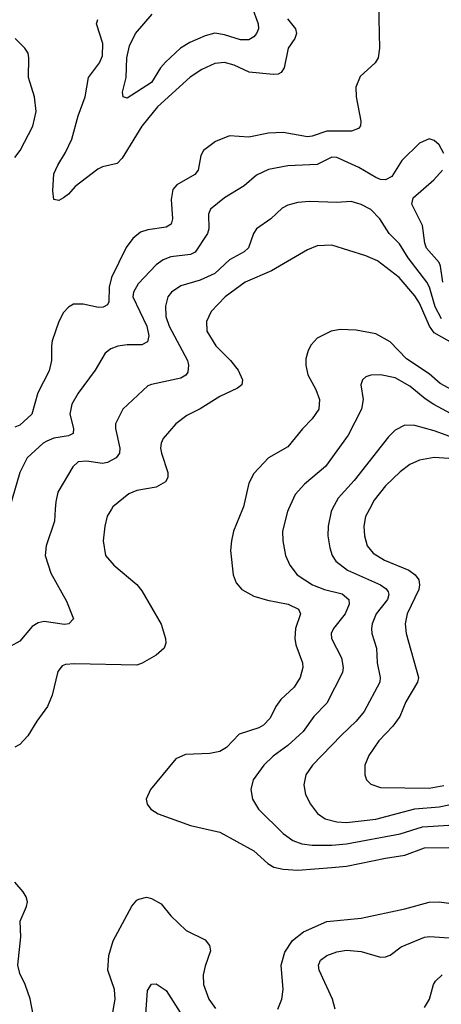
# Model space of a CAD drawing. Header units: inches. Extents: x 1308407 to 1441228, y 959628 to 1036311.
# Tile 595 of 656: x 1390710 to 1392439, y 1007969 to 1012007. Entities that reach past the tile are written whole.
import ezdxf

# ---------------------------------------------------------------- set-up
doc = ezdxf.new("R2010")
doc.units = ezdxf.units.IN
doc.header["$MEASUREMENT"] = 0
doc.layers.add('B3090', color=7, linetype='Continuous')
doc.layers.add('B3091', color=7, linetype='Continuous')

msp = doc.modelspace()

# ---------------------------------------------------------------- linework, layer by layer
at = {"layer": 'B3090', "color": 5}
for points, elevation in [([(1390855.4, 1010000), (1390852, 1009950), (1390818.2, 1009850), (1390814.2, 1009810), (1390837, 1009737), (1390902, 1009622), (1390930.3, 1009549.7), (1390911, 1009530), (1390893.2, 1009526.8), (1390810, 1009538.5), (1390785.9, 1009534.1), (1390761.3, 1009518.7), (1390710, 1009458), (1390670, 1009436.9)], 2860), ([(1391086.3, 1010000), (1391069.1, 1009970.9), (1391058.9, 1009930), (1391051.7, 1009870), (1391061.7, 1009810), (1391096.5, 1009770), (1391190, 1009691.3), (1391210, 1009664.6), (1391290, 1009527.7), (1391307.6, 1009470), (1391308.7, 1009450), (1391302.4, 1009430), (1391270, 1009401.3), (1391212.1, 1009367.9), (1391190, 1009360.4), (1390935.1, 1009364.9), (1390897.5, 1009362.5), (1390883.2, 1009356.8), (1390866.3, 1009333.7), (1390843.5, 1009236.5), (1390824, 1009190), (1390779.5, 1009130), (1390743.6, 1009070), (1390710, 1009034.5), (1390690, 1009023.5)], 2880), ([(1391624.1, 1010000), (1391587.2, 1009910), (1391578, 1009870), (1391574.9, 1009830), (1391584.9, 1009730), (1391597.8, 1009697.8), (1391620.3, 1009670), (1391670, 1009642.9), (1391726.1, 1009626.1), (1391810.5, 1009610), (1391853.1, 1009590), (1391862, 1009570), (1391840.8, 1009510), (1391838, 1009470), (1391843, 1009443), (1391869.2, 1009370), (1391871, 1009350), (1391860.6, 1009310), (1391836, 1009270), (1391780.3, 1009219.7), (1391760.5, 1009190), (1391737.8, 1009142.2), (1391710, 1009114), (1391690, 1009103), (1391610, 1009076.5), (1391557.4, 1009022.6), (1391530, 1009005.7), (1391490, 1008997.3), (1391390, 1008993.6), (1391350, 1008975.4), (1391246.4, 1008850), (1391228.4, 1008810), (1391233, 1008790), (1391247.7, 1008770), (1391277.3, 1008750), (1391410, 1008702.9), (1391530, 1008675.5), (1391670, 1008598.8), (1391726.9, 1008546.9), (1391751.8, 1008531.8), (1391790, 1008523), (1391850, 1008519.6), (1391990, 1008529.7), (1392050, 1008536.5), (1392210, 1008569.1), (1392290, 1008580.3), (1392370, 1008611.6), (1392470, 1008612.4)], 2920), ([(1391812.9, 1010000), (1391808.4, 1009990), (1391788.2, 1009910), (1391789.3, 1009869.3), (1391799.7, 1009810), (1391817.3, 1009770), (1391847.9, 1009730), (1391910.3, 1009690), (1391960.3, 1009670), (1392032.5, 1009652.5), (1392059.7, 1009630), (1392060.8, 1009610), (1392045, 1009570), (1391997.5, 1009510), (1391987.3, 1009490), (1391988.2, 1009470), (1392030.1, 1009390), (1392036.3, 1009350), (1392033.7, 1009330), (1391970, 1009204.8), (1391915.6, 1009150), (1391872.6, 1009087.4), (1391810.2, 1009030), (1391750, 1008986.8), (1391711.3, 1008950), (1391667.9, 1008890), (1391657.3, 1008850), (1391664.7, 1008810), (1391689.1, 1008770), (1391790, 1008670.2), (1391830, 1008641.2), (1391866.9, 1008626.9), (1391910, 1008621.4), (1391990, 1008621.5), (1392050, 1008627.9), (1392270, 1008667.9), (1392362.2, 1008697.8), (1392470, 1008704)], 2940), ([(1391992.1, 1010000), (1391986.8, 1009990), (1391974.8, 1009930), (1391974, 1009890), (1391981.7, 1009841.7), (1391991, 1009810), (1392006.1, 1009786.1), (1392054.9, 1009750), (1392189.6, 1009689.6), (1392213.5, 1009673.5), (1392220.9, 1009660.9), (1392224.3, 1009650), (1392218.7, 1009630), (1392171.6, 1009570), (1392155.1, 1009530), (1392153, 1009510), (1392154.6, 1009490), (1392173.2, 1009430), (1392175.8, 1009370), (1392187.8, 1009310), (1392187.1, 1009290), (1392122.9, 1009170), (1392090.2, 1009130), (1392027.7, 1009072.3), (1391910.2, 1008950), (1391883.8, 1008910), (1391875, 1008870), (1391882.2, 1008830), (1391903.2, 1008790), (1391931.4, 1008751.4), (1391963.1, 1008730), (1392010, 1008718.1), (1392050, 1008714.3), (1392170, 1008728.8), (1392330, 1008771.3), (1392430, 1008778.7), (1392470, 1008788)], 2960), ([(1392144.1, 1010000), (1392128.1, 1009970), (1392120.9, 1009930), (1392124.2, 1009890), (1392135.5, 1009850), (1392159.3, 1009819.3), (1392206.5, 1009790), (1392306, 1009750), (1392332.2, 1009730), (1392346.6, 1009710), (1392350.1, 1009690.1), (1392346.7, 1009670), (1392299.8, 1009570), (1392290.7, 1009530), (1392294.5, 1009490), (1392345, 1009310), (1392341.7, 1009290), (1392293, 1009210), (1392269.4, 1009150), (1392240.2, 1009110), (1392183.5, 1009050), (1392142, 1008990), (1392126, 1008950), (1392124.9, 1008910), (1392132.7, 1008890), (1392150, 1008872.7), (1392190, 1008859.1), (1392390, 1008855.8), (1392450, 1008866.1)], 2980), ([(1390648.4, 1007230), (1390731.2, 1007391.2), (1390752.5, 1007450), (1390775.3, 1007570), (1390780.4, 1007610), (1390767.1, 1007730), (1390774.7, 1007830), (1390771.7, 1007891.7), (1390752.2, 1007992.2), (1390732.3, 1008050), (1390710, 1008095.6), (1390702.3, 1008130), (1390714.2, 1008245.8), (1390712.1, 1008310), (1390737.6, 1008370), (1390741.6, 1008390), (1390736.2, 1008410), (1390723.6, 1008430), (1390689.7, 1008470)], 2920), ([(1391087.4, 1007912.6), (1391100.8, 1007990), (1391098.4, 1008030), (1391071.6, 1008110), (1391075.6, 1008170), (1391092.7, 1008230), (1391170, 1008372), (1391190, 1008396.5), (1391199, 1008401), (1391230, 1008408.9), (1391250, 1008403.6), (1391290, 1008382), (1391330, 1008332.2), (1391392, 1008272), (1391470, 1008233.1), (1391488.7, 1008210), (1391491.7, 1008188.3), (1391470, 1008125.2), (1391462.9, 1008090), (1391463.5, 1008050), (1391486.2, 1007990), (1391512.4, 1007952.4)], 2880), ([(1391768, 1007950), (1391785.1, 1007990), (1391791.1, 1008030), (1391782.7, 1008130), (1391797.5, 1008182.5), (1391828.4, 1008231.6), (1391873.7, 1008266.3), (1391970, 1008308.5), (1392110, 1008322.7), (1392290, 1008360.9), (1392390, 1008388.3), (1392430, 1008390.1), (1392490, 1008381.2)], 2880), ([(1392003.7, 1007950), (1391992.8, 1007990), (1391938.5, 1008110), (1391935.8, 1008130), (1391944.2, 1008150), (1391969.7, 1008170), (1392010, 1008184.6), (1392050.8, 1008190.8), (1392110, 1008186.2), (1392190, 1008162.4), (1392210, 1008164.4), (1392230, 1008171.5), (1392275, 1008205), (1392370, 1008245), (1392392.1, 1008247.9), (1392490, 1008240.5)], 2860), ([(1392370, 1007956.9), (1392390.6, 1007990), (1392407.1, 1008050), (1392415.2, 1008064.8), (1392442.6, 1008090)], 2840), ([(1391226.2, 1007910), (1391233.5, 1008026.5), (1391250, 1008051.7), (1391270, 1008052.7), (1391310, 1008026), (1391396.8, 1007890)], 2860)]:
    msp.add_lwpolyline(points, dxfattribs=dict(at, elevation=elevation))
at = {"layer": 'B3091', "color": 5}
for points, elevation in [([(1392181.1, 1012070), (1392185.6, 1011890), (1392180.7, 1011850), (1392167.8, 1011830), (1392106.6, 1011773.4), (1392088.3, 1011730), (1392089.4, 1011690), (1392109.1, 1011590.9), (1392107.8, 1011572.2), (1392099.3, 1011560.7), (1392070.2, 1011549.8), (1391970, 1011550.4), (1391910, 1011528.8), (1391890, 1011526.6), (1391790, 1011544.5), (1391730, 1011541.1), (1391650, 1011525.4), (1391570, 1011530.7), (1391512.7, 1011507.3), (1391464, 1011470), (1391452.6, 1011450), (1391441.3, 1011390), (1391428.1, 1011371.9), (1391353.8, 1011330), (1391337.4, 1011310), (1391331.5, 1011270), (1391337, 1011190), (1391331.1, 1011168.9), (1391310, 1011155.6), (1391234.8, 1011145.2), (1391204.8, 1011135.2), (1391174.2, 1011110), (1391147, 1011073), (1391085.9, 1010950), (1391076.2, 1010910), (1391075.2, 1010850), (1391070, 1010838.4), (1391051.8, 1010828.2), (1391032.8, 1010827.2), (1390970, 1010840.2), (1390930, 1010840.3), (1390910, 1010828.7), (1390890, 1010806.9), (1390870.2, 1010770), (1390843.5, 1010690), (1390839.8, 1010670), (1390840.6, 1010610), (1390830, 1010567.3), (1390783.4, 1010476.6), (1390759.6, 1010390), (1390710, 1010344.8), (1390690, 1010336.3)], 2820), ([(1391661.5, 1012061.5), (1391688.5, 1011990), (1391689.2, 1011970), (1391681.5, 1011950), (1391670, 1011936.9), (1391650, 1011925), (1391616, 1011924), (1391550, 1011945), (1391510, 1011951.3), (1391470, 1011941.1), (1391407.1, 1011912.9), (1391369.2, 1011890), (1391307.8, 1011832.2), (1391287.8, 1011810), (1391250, 1011749.9), (1391150, 1011685.7), (1391134, 1011690), (1391131.3, 1011710), (1391145.8, 1011770), (1391148.8, 1011851.2), (1391160.2, 1011899.8), (1391185.3, 1011950), (1391252.7, 1012030)], 2760), ([(1391807.6, 1012010), (1391840.5, 1011970), (1391845.7, 1011950), (1391837.8, 1011930), (1391811.5, 1011890), (1391795, 1011810), (1391782.6, 1011790), (1391770, 1011783.7), (1391750, 1011782.6), (1391651.5, 1011791.5), (1391590, 1011820.2), (1391550, 1011831.9), (1391510, 1011827), (1391456.9, 1011803.1), (1391408.8, 1011771.2), (1391275.1, 1011650), (1391210.9, 1011570), (1391130, 1011438.9), (1391110, 1011416.9), (1391050, 1011403.5), (1391030, 1011393.8), (1390936.7, 1011323.3), (1390910, 1011291.5), (1390890, 1011276.9), (1390870, 1011266), (1390850, 1011269.3), (1390845.1, 1011305.1), (1390850, 1011375.5), (1390865.6, 1011410), (1390898.2, 1011461.8), (1390923.1, 1011516.9), (1390950, 1011612.4), (1390978.6, 1011690), (1390992.3, 1011770), (1391037.5, 1011830), (1391050, 1011858.4), (1391050.3, 1011910), (1391024.2, 1011990), (1391030, 1012008)], 2780), ([(1390690, 1011441.3), (1390711.1, 1011470), (1390764.2, 1011570), (1390777.8, 1011630), (1390770.6, 1011690), (1390746, 1011770), (1390747.3, 1011850), (1390743.8, 1011870), (1390730.9, 1011890), (1390690.9, 1011930)], 2820), ([(1392450, 1011458), (1392430, 1011494.5), (1392410, 1011512), (1392390, 1011518), (1392350, 1011500.7), (1392276.9, 1011430), (1392236, 1011364), (1392210.2, 1011349.8), (1392190, 1011351.6), (1392170, 1011359.8), (1392101.5, 1011401.5), (1392010, 1011442.2), (1391990, 1011442.9), (1391930, 1011412.9), (1391810, 1011407.6), (1391730, 1011392.3), (1391681.1, 1011370), (1391630, 1011325.3), (1391550, 1011276.8), (1391492.6, 1011230), (1391484.5, 1011210), (1391486.2, 1011150), (1391480.2, 1011130), (1391430, 1011054), (1391410, 1011043.7), (1391330, 1011034.5), (1391297.8, 1011022.2), (1391270, 1011001.2), (1391195.9, 1010924.1), (1391176.2, 1010890), (1391174.4, 1010870), (1391231, 1010750), (1391239.8, 1010710), (1391234.3, 1010685.7), (1391210, 1010673.1), (1391150, 1010673.7), (1391112.3, 1010667.7), (1391083.1, 1010656.9), (1391060.5, 1010639.5), (1391019.2, 1010570), (1390950, 1010475.4), (1390923.8, 1010430), (1390914.8, 1010390), (1390930.2, 1010330), (1390928.9, 1010310), (1390910, 1010301.1), (1390850, 1010290.3), (1390821.4, 1010278.6), (1390806.2, 1010270), (1390740.7, 1010210), (1390710.2, 1010150), (1390668.7, 1010010)], 2840), ([(1392444.8, 1010930), (1392436.3, 1010996.3), (1392430, 1011011.4), (1392378.8, 1011070), (1392372, 1011090), (1392362.4, 1011162.4), (1392318.2, 1011250), (1392324, 1011276), (1392408.7, 1011350), (1392443.5, 1011390)], 2840), ([(1392440.4, 1010780.4), (1392414.3, 1010830), (1392390.2, 1010910.2), (1392379.9, 1010930), (1392303.1, 1011030), (1392267.3, 1011087.3), (1392225.5, 1011130), (1392187.4, 1011190), (1392150, 1011229), (1392110, 1011249.8), (1392070, 1011260.8), (1392010, 1011258), (1391898.1, 1011261.9), (1391850, 1011257), (1391810, 1011247), (1391785.8, 1011234.3), (1391740.3, 1011190), (1391681.7, 1011150), (1391668.1, 1011130), (1391648.1, 1011071.9), (1391630, 1011054.8), (1391570, 1011022.4), (1391510, 1010966.6), (1391450, 1010939.1), (1391370, 1010916.1), (1391332.3, 1010890), (1391317.5, 1010870), (1391307.5, 1010832.5), (1391309, 1010790), (1391323.3, 1010750), (1391397.6, 1010610), (1391402.7, 1010590), (1391398.8, 1010561.2), (1391391.3, 1010548.7), (1391370, 1010536.5), (1391250, 1010511.7), (1391235.1, 1010504.9), (1391132.9, 1010410), (1391103.2, 1010350), (1391102, 1010330), (1391121.1, 1010250), (1391119.7, 1010230), (1391104.9, 1010210), (1391070, 1010190.6), (1391050, 1010187.1), (1390983.2, 1010196.8), (1390950, 1010194), (1390927.2, 1010172.8), (1390866.4, 1010070), (1390857.5, 1010030), (1390855.4, 1010000)], 2860), ([(1392494.5, 1010674.5), (1392410, 1010722.4), (1392390.9, 1010750.9), (1392350, 1010844.7), (1392330, 1010874.7), (1392266.7, 1010950), (1392178, 1011018), (1392130, 1011039.1), (1391990, 1011082.2), (1391930, 1011079.3), (1391890, 1011063.1), (1391742.3, 1010977.7), (1391634.7, 1010930), (1391552.6, 1010870), (1391494.9, 1010810), (1391476.5, 1010770), (1391477.8, 1010730), (1391514, 1010670), (1391573.8, 1010610), (1391605.4, 1010570), (1391623.8, 1010530), (1391620.3, 1010510), (1391603.3, 1010496.6), (1391530, 1010462.4), (1391450, 1010410.7), (1391395.7, 1010384.3), (1391350, 1010349.7), (1391297.8, 1010290), (1391290.2, 1010269.8), (1391287.3, 1010250), (1391291.1, 1010230), (1391318, 1010150), (1391316.9, 1010130), (1391307.8, 1010112.2), (1391270, 1010090.7), (1391190, 1010076.8), (1391157.4, 1010062.6), (1391092.2, 1010010), (1391086.3, 1010000)], 2880), ([(1392590, 1010430.4), (1392435.1, 1010515.1), (1392390, 1010554.1), (1392296.7, 1010616.7), (1392230, 1010686.1), (1392170, 1010718.5), (1392090, 1010733.5), (1392024, 1010736), (1391987.3, 1010730), (1391930, 1010701.3), (1391905.9, 1010674.1), (1391892.8, 1010650), (1391883.8, 1010616.2), (1391883.2, 1010590), (1391891.9, 1010550), (1391925, 1010490), (1391939.7, 1010450), (1391936.5, 1010410), (1391909.6, 1010370.4), (1391870, 1010329.8), (1391810, 1010255.6), (1391730.1, 1010209.9), (1391670, 1010146), (1391650, 1010106.6), (1391628.2, 1010010), (1391624.1, 1010000)], 2920), ([(1392513.1, 1010373.1), (1392409, 1010429), (1392372.5, 1010452.5), (1392310, 1010504.3), (1392250, 1010537.9), (1392189.3, 1010550.7), (1392150, 1010549.7), (1392130, 1010542), (1392115.8, 1010530), (1392109, 1010510), (1392118.8, 1010450), (1392111.8, 1010410), (1392057.2, 1010302.8), (1391964.7, 1010175.3), (1391878.1, 1010101.9), (1391840, 1010060), (1391812.9, 1010000)], 2940), ([(1392550, 1010270.8), (1392410, 1010321), (1392330, 1010343.4), (1392290, 1010343.8), (1392250, 1010323.1), (1392222.9, 1010297.1), (1392082.3, 1010117.7), (1392015.4, 1010044.6), (1391992.1, 1010000)], 2960), ([(1393262.5, 1010000), (1393150, 1010079.5), (1393105.2, 1010105.2), (1393049.4, 1010129.4), (1392950, 1010155), (1392590, 1010182.1), (1392470, 1010208.1), (1392410, 1010211.5), (1392350, 1010201.1), (1392310, 1010183.2), (1392270, 1010153.2), (1392210, 1010095.4), (1392163.6, 1010036.4), (1392144.1, 1010000)], 2980)]:
    msp.add_lwpolyline(points, dxfattribs=dict(at, elevation=elevation))

doc.saveas('drawing.dxf')
